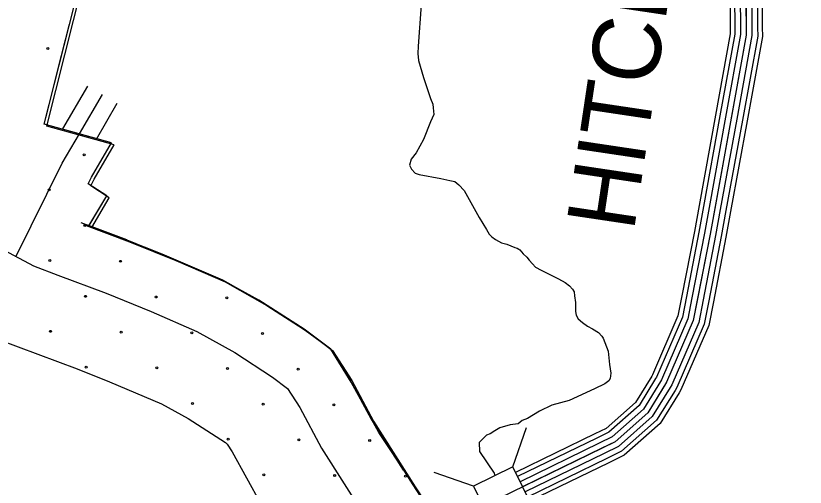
# Model space of a CAD drawing. Extents: x 1551132 to 1791609, y 378168 to 563823.
# Drawn here: x 1665005 to 1669299, y 464155 to 466718 of the extents above; entities that cross this region are included whole.
import ezdxf

# ---------------------------------------------------------------- set-up
doc = ezdxf.new("R2010")
doc.units = 0
for name, color, linetype in [('DESIGN - EROSION CONTROL - Devices', 7, 'Continuous'), ('DESIGN - ROW - Right-of-Way and Easement Labels', 7, 'Continuous'), ('DESIGN - SCRATCH - User 1', 7, 'Continuous'), ('DESIGN - TRAFFIC CONTROL PERMANENT - Pavement Marking Text', 7, 'Continuous'), ('DESIGN - TRANSPORTATION - Text', 7, 'Continuous'), ('SURVEY - CONTOURS - Intermediate with optional Text', 7, 'Continuous'), ('SURVEY - DRAINAGE - Storm Sewer', 7, 'Continuous'), ('SURVEY - PROPERTY - Owners', 7, 'Continuous'), ('SURVEY - UTILITIES - Cable (Underground) with Text', 7, 'Continuous'), ('SURVEY - VEGETATION - Features with Text', 7, 'Continuous')]:
    doc.layers.add(name, color=color, linetype=linetype)

msp = doc.modelspace()

# ---------------------------------------------------------------- linework, layer by layer
at = {"layer": 'DESIGN - EROSION CONTROL - Devices'}
for centre in [(1665178.739, 466540.622), (1665178.739, 466540.622), (1665376.616, 465961.926), (1665376.616, 465961.926), (1665186.206, 465771.516), (1665186.206, 465771.516), (1665380.349, 465577.373), (1665380.349, 465577.373), (1665189.94, 465386.963), (1665189.94, 465386.963), (1665574.493, 465383.23), (1665574.493, 465383.23), (1665384.083, 465192.82), (1665384.083, 465192.82), (1665768.636, 465189.086), (1665768.636, 465189.086), (1666153.189, 465185.353), (1666153.189, 465185.353), (1665193.673, 465002.41), (1665193.673, 465002.41), (1665578.226, 464998.677), (1665578.226, 464998.677), (1665962.779, 464994.943), (1665962.779, 464994.943), (1666347.332, 464991.21), (1666347.332, 464991.21), (1665387.817, 464808.267), (1665387.817, 464808.267), (1665772.369, 464804.533), (1665772.369, 464804.533), (1666156.922, 464800.8), (1666156.922, 464800.8), (1666541.475, 464797.066), (1666541.475, 464797.066), (1665966.513, 464610.39), (1665966.513, 464610.39), (1666351.066, 464606.657), (1666351.066, 464606.657), (1666735.619, 464602.923), (1666735.619, 464602.923), (1666160.656, 464416.247), (1666160.656, 464416.247), (1666545.209, 464412.513), (1666545.209, 464412.513), (1666929.762, 464408.78), (1666929.762, 464408.78), (1666354.799, 464222.104), (1666354.799, 464222.104), (1666739.352, 464218.37), (1666739.352, 464218.37), (1667123.905, 464214.637), (1667123.905, 464214.637)]:
    msp.add_circle(centre, 5.28, dxfattribs=at)
at = {"layer": 'DESIGN - SCRATCH - User 1'}
for points in [[(1665526.15, 466026.999), (1665159.5, 466128.827), (1665403.353, 467092.435), (1667199.394, 467014.076)], [(1665399.152, 465804.46), (1665416.835, 465840.253), (1665526.15, 466026.999)], [(1665402.902, 465575.496), (1665499.492, 465738.892), (1665399.152, 465804.46)], [(1667549.259, 463599.112), (1667347.022, 463889.728), (1667140.736, 464208.978), (1666980.39, 464453.126), (1666829.235, 464726.408), (1666717.921, 464905.179), (1666573.408, 465013.732), (1666326.772, 465172.077), (1666126.085, 465283.172), (1665801.826, 465421.342), (1665609.314, 465498.977), (1665402.902, 465575.496)], [(1664160.015, 465236.345), (1665338.678, 464799.409), (1665514.566, 464728.482), (1665796.617, 464608.296), (1665942.172, 464527.719), (1666145.034, 464397.482), (1666155.392, 464389.699), (1666182.342, 464346.414), (1666337.896, 464065.182), (1666431.886, 463922.078)]]:
    msp.add_lwpolyline(points, dxfattribs=at)
at = {"layer": 'DESIGN - TRAFFIC CONTROL PERMANENT - Pavement Marking Text'}
for points in [[(1665526.15, 466026.999), (1665159.5, 466128.827), (1665403.353, 467092.435), (1667199.394, 467014.076)], [(1665526.15, 466026.999), (1665159.5, 466128.827), (1665403.353, 467092.435), (1667199.394, 467014.076)], [(1665526.15, 466026.999), (1665159.5, 466128.827), (1665403.353, 467092.435), (1667199.394, 467014.076)], [(1665526.15, 466026.999), (1665159.5, 466128.827), (1665403.353, 467092.435), (1667199.394, 467014.076)], [(1665526.15, 466026.999), (1665159.5, 466128.827), (1665403.353, 467092.435), (1667199.394, 467014.076)], [(1665539.841, 466016.741), (1665173.191, 466118.568), (1665417.044, 467082.177), (1667213.085, 467003.817)], [(1665399.152, 465804.46), (1665416.835, 465840.253), (1665526.15, 466026.999)], [(1665399.152, 465804.46), (1665416.835, 465840.253), (1665526.15, 466026.999)], [(1665399.152, 465804.46), (1665416.835, 465840.253), (1665526.15, 466026.999)], [(1665399.152, 465804.46), (1665416.835, 465840.253), (1665526.15, 466026.999)], [(1665399.152, 465804.46), (1665416.835, 465840.253), (1665526.15, 466026.999)], [(1665412.844, 465794.202), (1665430.527, 465829.994), (1665539.841, 466016.741)], [(1665404.452, 465577.079), (1665499.492, 465738.892), (1665399.152, 465804.46)], [(1665404.452, 465577.079), (1665499.492, 465738.892), (1665399.152, 465804.46)], [(1665404.452, 465577.079), (1665499.492, 465738.892), (1665399.152, 465804.46)], [(1665404.452, 465577.079), (1665499.492, 465738.892), (1665399.152, 465804.46)], [(1665404.452, 465577.079), (1665499.492, 465738.892), (1665399.152, 465804.46)], [(1665418.144, 465566.821), (1665513.183, 465728.633), (1665412.844, 465794.202)], [(1665359.195, 465594.03), (1665609.422, 465500.302), (1665861.975, 465397.575), (1666129.385, 465281.905), (1666357.588, 465153.419), (1666579.191, 465009.115), (1666714.121, 464908.838), (1666818.827, 464746.008), (1666937.699, 464524.078), (1667163.76, 464167.535), (1667351.439, 463880.344), (1667549.384, 463599.754)], [(1665359.195, 465594.03), (1665609.422, 465500.302), (1665861.975, 465397.575), (1666129.385, 465281.905), (1666357.588, 465153.419), (1666579.191, 465009.115), (1666714.121, 464908.838), (1666818.827, 464746.008), (1666937.699, 464524.078), (1667163.76, 464167.535), (1667351.439, 463880.344), (1667549.384, 463599.754)], [(1665359.195, 465594.03), (1665609.422, 465500.302), (1665861.975, 465397.575), (1666129.385, 465281.905), (1666357.588, 465153.419), (1666579.191, 465009.115), (1666714.121, 464908.838), (1666818.827, 464746.008), (1666937.699, 464524.078), (1667163.76, 464167.535), (1667351.439, 463880.344), (1667549.384, 463599.754)], [(1665359.195, 465594.03), (1665609.422, 465500.302), (1665861.975, 465397.575), (1666129.385, 465281.905), (1666357.588, 465153.419), (1666579.191, 465009.115), (1666714.121, 464908.838), (1666818.827, 464746.008), (1666937.699, 464524.078), (1667163.76, 464167.535), (1667351.439, 463880.344), (1667549.384, 463599.754)], [(1665359.195, 465594.03), (1665609.422, 465500.302), (1665861.975, 465397.575), (1666129.385, 465281.905), (1666357.588, 465153.419), (1666579.191, 465009.115), (1666714.121, 464908.838), (1666818.827, 464746.008), (1666937.699, 464524.078), (1667163.76, 464167.535), (1667351.439, 463880.344), (1667549.384, 463599.754)], [(1665372.886, 465583.771), (1665623.114, 465490.044), (1665875.666, 465387.316), (1666143.076, 465271.647), (1666371.279, 465143.16), (1666592.882, 464998.856), (1666727.812, 464898.579), (1666832.518, 464735.75), (1666951.39, 464513.819), (1667177.451, 464157.277), (1667365.13, 463870.086), (1667563.075, 463589.495)]]:
    msp.add_lwpolyline(points, dxfattribs=at)
at = {"layer": 'DESIGN - TRANSPORTATION - Text'}
msp.add_lwpolyline([(1667209.202, 466778.57), (1667192.694, 466552.456), (1667192.244, 466512.404), (1667195.819, 466474.312), (1667222.752, 466381.893), (1667261.442, 466269.323), (1667273.067, 466237.147), (1667274.842, 466217.105), (1667278.433, 466181.021), (1667260.009, 466141.17), (1667222.985, 466045.451), (1667182.236, 465973.799), (1667155.87, 465938.04), (1667145.528, 465906.114), (1667157.269, 465883.955), (1667176.994, 465861.713), (1667198.893, 465855.462), (1667316.507, 465834.137), (1667366.323, 465823.578), (1667392.222, 465817.287), (1667413.988, 465799.019), (1667443.613, 465768.652), (1667525.861, 465621.556), (1667565.093, 465557.038), (1667578.784, 465530.846), (1667594.601, 465516.654), (1667614.417, 465502.42), (1667646.174, 465484.045), (1667676.04, 465475.703), (1667719.798, 465459.202), (1667731.739, 465455.069), (1667740.481, 465449.152), (1667745.605, 465444.902), (1667765.355, 465424.66), (1667785.129, 465406.418), (1667796.929, 465390.259), (1667814.679, 465370.042), (1667832.453, 465351.825), (1667862.236, 465335.474), (1667957.584, 465288.356), (1667993.308, 465267.939), (1668017.074, 465249.655), (1668032.857, 465231.455), (1668042.682, 465217.33), (1668044.432, 465195.279), (1668050.023, 465159.17), (1668049.49, 465111.11), (1668053.256, 465091.043), (1668063.023, 465070.909), (1668086.764, 465050.625), (1668114.497, 465030.291), (1668142.304, 465015.966), (1668174.037, 464995.591), (1668191.786, 464975.365), (1668199.661, 464965.265), (1668226.844, 464894.871), (1668234.027, 464822.703), (1668241.477, 464774.551), (1668237.169, 464746.567), (1668231.027, 464732.617), (1668208.878, 464716.833), (1668152.637, 464689.416), (1668014.115, 464626.864), (1667919.959, 464601.863), (1667853.669, 464568.546), (1667787.321, 464529.228), (1667759.505, 464517.07), (1667737.055, 464499.744), (1667693.048, 464494.219), (1667636.924, 464476.81), (1667610.783, 464461.076), (1667584.642, 464445.343), (1667564.576, 464437.559), (1667525.252, 464397.85), (1667527.31, 464348.523), (1667607.45, 464231.362), (1667610.891, 464217.595)], dxfattribs=at)
at = {"layer": 'SURVEY - CONTOURS - Intermediate with optional Text'}
for points in [[(1668829.109, 472960.731), (1669360.629, 471527.503), (1669370.937, 471508.027), (1669486.926, 471178.527), (1669516.092, 471068.333), (1669535.533, 470958.13), (1669551.732, 470851.177), (1669540.366, 470691.606), (1669411.21, 470000.213), (1669071.168, 468832.433), (1668995.278, 468457.598), (1668964.936, 468038.72), (1668978.077, 466613.258), (1668780.864, 465530.163), (1668690.008, 465060.609), (1668544.936, 464725.242), (1668442.722, 464559.146), (1668265.301, 464402.125), (1667561.417, 464059.666), (1667313.74, 463939.496)], [(1668886.371, 467154.089), (1668890.979, 466654.092)], [(1668911.087, 467154.314), (1668915.695, 466654.317)], [(1668942.087, 467154.605), (1668946.694, 466654.609)], [(1668973.086, 467154.889), (1668977.694, 466654.892)], [(1669004.085, 467155.172), (1669008.693, 466655.176)], [(1669035.084, 467155.464), (1669039.692, 466655.467)], [(1669060.8, 467155.697), (1669065.408, 466655.701)], [(1668890.979, 466654.109), (1668891.287, 466620.692), (1668810.656, 466177.847)], [(1668915.695, 466654.342), (1668916.029, 466618.575), (1668834.972, 466173.422)], [(1668946.694, 466654.626), (1668947.053, 466615.916), (1668865.471, 466167.863)], [(1668977.694, 466654.909), (1668978.077, 466613.258), (1668895.97, 466162.313)], [(1669008.693, 466655.192), (1669009.101, 466610.6), (1668926.47, 466156.763)], [(1669039.692, 466655.476), (1669040.126, 466607.941), (1668956.969, 466151.204)], [(1669065.408, 466655.718), (1669065.867, 466605.741), (1668982.268, 466146.596)], [(1668810.656, 466177.863), (1668721.083, 465685.942)], [(1668834.972, 466173.438), (1668745.399, 465681.517)], [(1668865.471, 466167.88), (1668775.898, 465675.959)], [(1668895.97, 466162.33), (1668806.397, 465670.408)], [(1668926.47, 466156.779), (1668836.897, 465664.858)], [(1668956.969, 466151.221), (1668867.396, 465659.3)], [(1668982.268, 466146.613), (1668892.695, 465654.691)], [(1668721.091, 465685.959), (1668695.641, 465546.172), (1668627.826, 465195.704)], [(1668745.407, 465681.534), (1668719.933, 465541.605), (1668652.092, 465191.013)], [(1668775.906, 465675.975), (1668750.399, 465535.888), (1668682.525, 465185.121)], [(1668806.406, 465670.425), (1668780.864, 465530.163), (1668712.958, 465179.229)], [(1668836.905, 465664.875), (1668811.33, 465524.438), (1668743.39, 465173.337)], [(1668867.404, 465659.316), (1668841.796, 465518.721), (1668773.823, 465167.445)], [(1668892.704, 465654.708), (1668867.071, 465513.971), (1668799.072, 465162.562)], [(1664941.438, 465443.701), (1665100.868, 465358.507), (1665234.539, 465307.539), (1665495.908, 465209.636), (1665741.252, 465109.842), (1665990.546, 465002.006), (1666195.767, 464886.47), (1666400.845, 464752.917), (1666482.426, 464692.29), (1666549.675, 464587.712), (1666668.072, 464366.657), (1666901.416, 463998.647)], [(1668627.835, 465195.721), (1668606.668, 465086.368), (1668467.821, 464765.376), (1668463.855, 464758.943)], [(1668652.101, 465191.029), (1668630.426, 465079.026), (1668489.796, 464753.934), (1668484.913, 464745.993)], [(1668682.533, 465185.137), (1668660.217, 465069.818), (1668517.37, 464739.592), (1668511.312, 464729.75)], [(1668712.966, 465179.246), (1668690.008, 465060.609), (1668544.936, 464725.242), (1668537.72, 464713.508)], [(1668743.399, 465173.354), (1668719.799, 465051.401), (1668572.502, 464710.892), (1668564.127, 464697.266)], [(1668773.831, 465167.462), (1668749.59, 465042.192), (1668600.077, 464696.55), (1668590.527, 464681.024)], [(1668799.081, 465162.579), (1668774.306, 465034.558), (1668622.943, 464684.641), (1668612.435, 464667.549)], [(1668463.88, 464758.976), (1668375.615, 464615.556), (1668216.711, 464474.919), (1668153.795, 464444.309)], [(1668484.929, 464746.026), (1668394.748, 464599.48), (1668230.56, 464454.168), (1668164.612, 464422.084)], [(1668511.329, 464729.775), (1668418.731, 464579.313), (1668247.926, 464428.151), (1668178.178, 464394.208)], [(1668537.728, 464713.525), (1668442.722, 464559.146), (1668265.301, 464402.125), (1668191.736, 464366.332)], [(1668564.127, 464697.275), (1668466.713, 464538.979), (1668282.676, 464376.099), (1668205.294, 464338.457)], [(1668590.527, 464681.024), (1668490.696, 464518.812), (1668300.042, 464350.082), (1668218.86, 464310.581)], [(1668612.426, 464667.549), (1668510.604, 464502.086), (1668314.458, 464328.49), (1668230.11, 464287.455)], [(1668153.82, 464444.318), (1667723.422, 464234.912)], [(1668164.628, 464422.092), (1667734.255, 464212.703)], [(1668178.195, 464394.217), (1667747.838, 464184.836)], [(1668191.753, 464366.341), (1667761.421, 464156.977)], [(1668205.311, 464338.465), (1667775.004, 464129.109)], [(1668218.877, 464310.589), (1667788.595, 464101.242)], [(1668230.127, 464287.464), (1667799.862, 464078.125)]]:
    msp.add_lwpolyline(points, dxfattribs=at)
at = {"layer": 'SURVEY - DRAINAGE - Storm Sewer'}
for p, q in [((1667708.628, 464265.269), (1667782.523, 464480.038)), ((1667495.055, 464161.088), (1667280.278, 464235.025))]:
    msp.add_line(p, q, dxfattribs=at)
msp.add_lwpolyline([(1667495.055, 464161.088), (1667599.194, 463947.524), (1667812.742, 464051.721), (1667708.628, 464265.269)], close=True, dxfattribs=at)
at = {"layer": 'SURVEY - PROPERTY - Owners'}
for points in [[(1665261.322, 466103.51), (1665397.428, 466336.024)], [(1665443.36, 466048.292), (1665557.082, 466242.563)]]:
    msp.add_lwpolyline(points, dxfattribs=at)
at = {"layer": 'SURVEY - UTILITIES - Cable (Underground) with Text'}
for points in [[(1665350.87, 466076.934), (1665475.709, 466290.198)], [(1665005.136, 465406.7), (1665257.564, 465917.538), (1665350.87, 466076.934)]]:
    msp.add_lwpolyline(points, dxfattribs=at)
at = {"layer": 'SURVEY - VEGETATION - Features with Text'}
for points in [[(1665232.482, 466417.209), (1665297.247, 466673.149)], [(1665167.708, 466161.269), (1665232.482, 466417.209)], [(1665526.15, 466026.999), (1665271.781, 466097.643)], [(1665399.152, 465804.46), (1665416.835, 465840.253), (1665526.15, 466026.999)], [(1665404.452, 465577.079), (1665499.492, 465738.892), (1665435.585, 465780.651)], [(1665404.452, 465577.079), (1665606.406, 465501.427)], [(1665745.386, 465445.001), (1665861.975, 465397.575), (1665988.755, 465342.74)], [(1665988.747, 465342.74), (1666129.385, 465281.905), (1666225.899, 465227.562)], [(1666356.605, 465153.969), (1666357.588, 465153.419), (1666577.874, 465009.973)], [(1666577.866, 465009.982), (1666579.191, 465009.115), (1666714.121, 464908.838), (1666765.128, 464829.519)], [(1666842.776, 464701.299), (1666937.699, 464524.078), (1666971.415, 464470.91)], [(1666971.406, 464470.91), (1667112.778, 464247.945)]]:
    msp.add_lwpolyline(points, dxfattribs=at)

# ---------------------------------------------------------------- texts
at = {"layer": 'DESIGN - ROW - Right-of-Way and Easement Labels'}
msp.add_text('HITCH', height=370.0093, rotation=81.503792, dxfattribs=at).set_placement((1668366.166, 465540.471))

doc.saveas('drawing.dxf')
